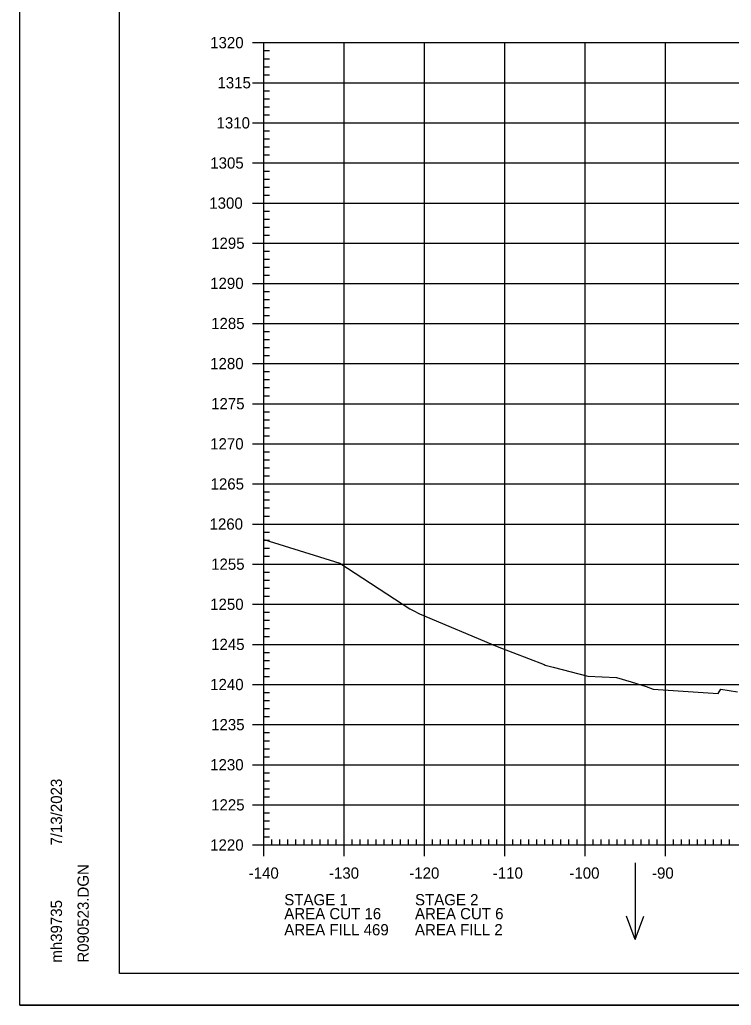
# Model space of a CAD drawing. Extents: x 1406028 to 1412453, y 321733 to 325986.
# Drawn here: x 1406419.5 to 1406508.1, y 324919.4 to 325042.2 of the extents above; entities that cross this region are included whole.
import ezdxf

# ---------------------------------------------------------------- set-up
doc = ezdxf.new("R2010")
doc.units = 0
for name, color, linetype in [('R_Axis', 7, 'Continuous'), ('R_Axis Annot', 7, 'Continuous'), ('R_Border', 7, 'Continuous'), ('R_Exist Surface', 7, 'Continuous'), ('R_Grid', 7, 'Continuous'), ('R_No Plot', 7, 'Continuous'), ('R_Water Annot', 7, 'Continuous')]:
    doc.layers.add(name, color=color, linetype=linetype)

msp = doc.modelspace()

# ---------------------------------------------------------------- linework, layer by layer
at = {"layer": 'R_Axis'}
for p, q in [((1406448.49, 325039.38), (1406451.29, 325039.38)), ((1406449.89, 324939.38), (1406449.89, 325039.38)), ((1406449.89, 325038.38), (1406450.59, 325038.38)), ((1406449.89, 325037.38), (1406450.59, 325037.38)), ((1406449.89, 325036.38), (1406450.59, 325036.38)), ((1406449.89, 325035.38), (1406450.59, 325035.38)), ((1406448.49, 325034.38), (1406451.29, 325034.38)), ((1406449.89, 325033.38), (1406450.59, 325033.38)), ((1406449.89, 325032.38), (1406450.59, 325032.38)), ((1406449.89, 325031.38), (1406450.59, 325031.38)), ((1406449.89, 325030.38), (1406450.59, 325030.38)), ((1406448.49, 325029.38), (1406451.29, 325029.38)), ((1406449.89, 325028.38), (1406450.59, 325028.38)), ((1406449.89, 325027.38), (1406450.59, 325027.38)), ((1406449.89, 325026.38), (1406450.59, 325026.38)), ((1406449.89, 325025.38), (1406450.59, 325025.38)), ((1406448.49, 325024.38), (1406451.29, 325024.38)), ((1406449.89, 325023.38), (1406450.59, 325023.38)), ((1406449.89, 325022.38), (1406450.59, 325022.38)), ((1406449.89, 325021.38), (1406450.59, 325021.38)), ((1406449.89, 325020.38), (1406450.59, 325020.38)), ((1406448.49, 325019.38), (1406451.29, 325019.38)), ((1406449.89, 325018.38), (1406450.59, 325018.38)), ((1406449.89, 325017.38), (1406450.59, 325017.38)), ((1406449.89, 325016.38), (1406450.59, 325016.38)), ((1406449.89, 325015.38), (1406450.59, 325015.38)), ((1406448.49, 325014.38), (1406451.29, 325014.38)), ((1406449.89, 325013.38), (1406450.59, 325013.38)), ((1406449.89, 325012.38), (1406450.59, 325012.38)), ((1406449.89, 325011.38), (1406450.59, 325011.38)), ((1406449.89, 325010.38), (1406450.59, 325010.38)), ((1406448.49, 325009.38), (1406451.29, 325009.38)), ((1406449.89, 325008.38), (1406450.59, 325008.38)), ((1406449.89, 325007.38), (1406450.59, 325007.38)), ((1406449.89, 325006.38), (1406450.59, 325006.38)), ((1406449.89, 325005.38), (1406450.59, 325005.38)), ((1406448.49, 325004.38), (1406451.29, 325004.38)), ((1406449.89, 325003.38), (1406450.59, 325003.38)), ((1406449.89, 325002.38), (1406450.59, 325002.38)), ((1406449.89, 325001.38), (1406450.59, 325001.38)), ((1406449.89, 325000.38), (1406450.59, 325000.38)), ((1406448.49, 324999.38), (1406451.29, 324999.38)), ((1406449.89, 324998.38), (1406450.59, 324998.38)), ((1406449.89, 324997.38), (1406450.59, 324997.38)), ((1406449.89, 324996.38), (1406450.59, 324996.38)), ((1406449.89, 324995.38), (1406450.59, 324995.38)), ((1406448.49, 324994.38), (1406451.29, 324994.38)), ((1406449.89, 324993.38), (1406450.59, 324993.38)), ((1406449.89, 324992.38), (1406450.59, 324992.38)), ((1406449.89, 324991.38), (1406450.59, 324991.38)), ((1406449.89, 324990.38), (1406450.59, 324990.38)), ((1406448.49, 324989.38), (1406451.29, 324989.38)), ((1406449.89, 324988.38), (1406450.59, 324988.38)), ((1406449.89, 324987.38), (1406450.59, 324987.38)), ((1406449.89, 324986.38), (1406450.59, 324986.38)), ((1406448.49, 324984.38), (1406451.29, 324984.38)), ((1406449.89, 324985.38), (1406450.59, 324985.38)), ((1406449.89, 324983.38), (1406450.59, 324983.38)), ((1406449.89, 324982.38), (1406450.59, 324982.38)), ((1406449.89, 324981.38), (1406450.59, 324981.38)), ((1406448.49, 324979.38), (1406451.29, 324979.38)), ((1406449.89, 324980.38), (1406450.59, 324980.38)), ((1406449.89, 324978.38), (1406450.59, 324978.38)), ((1406449.89, 324977.38), (1406450.59, 324977.38)), ((1406449.89, 324976.38), (1406450.59, 324976.38)), ((1406448.49, 324974.38), (1406451.29, 324974.38)), ((1406449.89, 324975.38), (1406450.59, 324975.38)), ((1406449.89, 324973.38), (1406450.59, 324973.38)), ((1406449.89, 324972.38), (1406450.59, 324972.38)), ((1406449.89, 324971.38), (1406450.59, 324971.38)), ((1406449.89, 324970.38), (1406450.59, 324970.38)), ((1406448.49, 324969.38), (1406451.29, 324969.38)), ((1406449.89, 324968.38), (1406450.59, 324968.38)), ((1406449.89, 324967.38), (1406450.59, 324967.38)), ((1406449.89, 324966.38), (1406450.59, 324966.38)), ((1406449.89, 324965.38), (1406450.59, 324965.38)), ((1406448.49, 324964.38), (1406451.29, 324964.38)), ((1406449.89, 324963.38), (1406450.59, 324963.38)), ((1406449.89, 324962.38), (1406450.59, 324962.38)), ((1406449.89, 324961.38), (1406450.59, 324961.38)), ((1406449.89, 324960.38), (1406450.59, 324960.38)), ((1406448.49, 324959.38), (1406451.29, 324959.38)), ((1406449.89, 324958.38), (1406450.59, 324958.38)), ((1406449.89, 324957.38), (1406450.59, 324957.38)), ((1406449.89, 324956.38), (1406450.59, 324956.38)), ((1406449.89, 324955.38), (1406450.59, 324955.38)), ((1406448.49, 324954.38), (1406451.29, 324954.38)), ((1406449.89, 324953.38), (1406450.59, 324953.38)), ((1406449.89, 324952.38), (1406450.59, 324952.38)), ((1406449.89, 324951.38), (1406450.59, 324951.38)), ((1406449.89, 324950.38), (1406450.59, 324950.38)), ((1406448.49, 324949.38), (1406451.29, 324949.38)), ((1406449.89, 324948.38), (1406450.59, 324948.38)), ((1406449.89, 324947.38), (1406450.59, 324947.38)), ((1406449.89, 324946.38), (1406450.59, 324946.38)), ((1406449.89, 324945.38), (1406450.59, 324945.38)), ((1406448.49, 324944.38), (1406451.29, 324944.38)), ((1406449.89, 324943.38), (1406450.59, 324943.38)), ((1406449.89, 324942.38), (1406450.59, 324942.38)), ((1406449.89, 324941.38), (1406450.59, 324941.38)), ((1406449.89, 324937.98), (1406449.89, 324940.78)), ((1406449.89, 324940.38), (1406450.59, 324940.38)), ((1406450.89, 324939.38), (1406450.89, 324940.08)), ((1406451.89, 324939.38), (1406451.89, 324940.08)), ((1406452.89, 324939.38), (1406452.89, 324940.08)), ((1406453.89, 324939.38), (1406453.89, 324940.08)), ((1406454.89, 324939.38), (1406454.89, 324940.08)), ((1406455.89, 324939.38), (1406455.89, 324940.08)), ((1406456.89, 324939.38), (1406456.89, 324940.08)), ((1406457.89, 324939.38), (1406457.89, 324940.08)), ((1406458.89, 324939.38), (1406458.89, 324940.08)), ((1406459.89, 324937.98), (1406459.89, 324940.78)), ((1406460.89, 324939.38), (1406460.89, 324940.08)), ((1406461.89, 324939.38), (1406461.89, 324940.08)), ((1406462.89, 324939.38), (1406462.89, 324940.08)), ((1406463.89, 324939.38), (1406463.89, 324940.08)), ((1406464.89, 324939.38), (1406464.89, 324940.08)), ((1406465.89, 324939.38), (1406465.89, 324940.08)), ((1406466.89, 324939.38), (1406466.89, 324940.08)), ((1406467.89, 324939.38), (1406467.89, 324940.08)), ((1406468.89, 324939.38), (1406468.89, 324940.08)), ((1406469.89, 324937.98), (1406469.89, 324940.78)), ((1406470.89, 324939.38), (1406470.89, 324940.08)), ((1406471.89, 324939.38), (1406471.89, 324940.08)), ((1406472.89, 324939.38), (1406472.89, 324940.08)), ((1406473.89, 324939.38), (1406473.89, 324940.08)), ((1406474.89, 324939.38), (1406474.89, 324940.08)), ((1406475.89, 324939.38), (1406475.89, 324940.08)), ((1406476.89, 324939.38), (1406476.89, 324940.08)), ((1406477.89, 324939.38), (1406477.89, 324940.08)), ((1406478.89, 324939.38), (1406478.89, 324940.08)), ((1406479.89, 324937.98), (1406479.89, 324940.78)), ((1406480.89, 324939.38), (1406480.89, 324940.08)), ((1406481.89, 324939.38), (1406481.89, 324940.08)), ((1406482.89, 324939.38), (1406482.89, 324940.08)), ((1406483.89, 324939.38), (1406483.89, 324940.08)), ((1406484.89, 324939.38), (1406484.89, 324940.08)), ((1406485.89, 324939.38), (1406485.89, 324940.08)), ((1406486.89, 324939.38), (1406486.89, 324940.08)), ((1406487.89, 324939.38), (1406487.89, 324940.08)), ((1406488.89, 324939.38), (1406488.89, 324940.08)), ((1406489.89, 324937.98), (1406489.89, 324940.78)), ((1406490.89, 324939.38), (1406490.89, 324940.08)), ((1406491.89, 324939.38), (1406491.89, 324940.08)), ((1406492.89, 324939.38), (1406492.89, 324940.08)), ((1406493.89, 324939.38), (1406493.89, 324940.08)), ((1406494.89, 324939.38), (1406494.89, 324940.08)), ((1406495.89, 324939.38), (1406495.89, 324940.08)), ((1406496.89, 324939.38), (1406496.89, 324940.08)), ((1406497.89, 324939.38), (1406497.89, 324940.08)), ((1406498.89, 324939.38), (1406498.89, 324940.08)), ((1406499.89, 324937.98), (1406499.89, 324940.78)), ((1406500.89, 324939.38), (1406500.89, 324940.08)), ((1406501.89, 324939.38), (1406501.89, 324940.08)), ((1406502.89, 324939.38), (1406502.89, 324940.08)), ((1406503.89, 324939.38), (1406503.89, 324940.08)), ((1406504.89, 324939.38), (1406504.89, 324940.08)), ((1406505.89, 324939.38), (1406505.89, 324940.08)), ((1406506.89, 324939.38), (1406506.89, 324940.08)), ((1406507.89, 324939.38), (1406507.89, 324940.08)), ((1406448.49, 324939.38), (1406451.29, 324939.38)), ((1406449.89, 324939.38), (1406729.89, 324939.38))]:
    msp.add_line(p, q, dxfattribs=at)
at = {"layer": 'R_Border'}
for p, q in [((1406431.89, 324923.38), (1406431.89, 325128.84)), ((1406431.89, 324923.38), (1406431.89, 324923.38)), ((1406748.07, 324923.38), (1406431.89, 324923.38))]:
    msp.add_line(p, q, dxfattribs=at)
at = {"layer": 'R_Exist Surface'}
msp.add_lwpolyline([(1406449.89, 324977.47), (1406459.37, 324974.52), (1406468.07, 324968.81), (1406468.47, 324968.59), (1406469.28, 324968.2), (1406478.96, 324964.13), (1406484.78, 324961.88), (1406484.93, 324961.79), (1406485.94, 324961.55), (1406490.24, 324960.4), (1406493.81, 324960.24), (1406495.65, 324959.7), (1406497.5, 324959.12), (1406498.38, 324958.79), (1406500.24, 324958.66), (1406506.48, 324958.26), (1406506.79, 324958.79), (1406508.89, 324958.46)], dxfattribs=at)
at = {"layer": 'R_Grid'}
for p, q in [((1406449.89, 325039.38), (1406729.89, 325039.38)), ((1406449.89, 324939.38), (1406449.89, 325039.38)), ((1406459.89, 324939.38), (1406459.89, 325039.38)), ((1406469.89, 324939.38), (1406469.89, 325039.38)), ((1406479.89, 324939.38), (1406479.89, 325039.38)), ((1406489.89, 324939.38), (1406489.89, 325039.38)), ((1406499.89, 324939.38), (1406499.89, 325039.38)), ((1406449.89, 325034.38), (1406729.89, 325034.38)), ((1406449.89, 325029.38), (1406729.89, 325029.38)), ((1406449.89, 325024.38), (1406729.89, 325024.38)), ((1406449.89, 325019.38), (1406729.89, 325019.38)), ((1406449.89, 325014.38), (1406729.89, 325014.38)), ((1406449.89, 325009.38), (1406729.89, 325009.38)), ((1406449.89, 325004.38), (1406729.89, 325004.38)), ((1406449.89, 324999.38), (1406729.89, 324999.38)), ((1406449.89, 324994.38), (1406729.89, 324994.38)), ((1406449.89, 324989.38), (1406729.89, 324989.38)), ((1406449.89, 324984.38), (1406729.89, 324984.38)), ((1406449.89, 324979.38), (1406729.89, 324979.38)), ((1406449.89, 324974.38), (1406729.89, 324974.38)), ((1406449.89, 324969.38), (1406729.89, 324969.38)), ((1406449.89, 324964.38), (1406729.89, 324964.38)), ((1406449.89, 324959.38), (1406729.89, 324959.38)), ((1406449.89, 324954.38), (1406729.89, 324954.38)), ((1406449.89, 324949.38), (1406729.89, 324949.38)), ((1406449.89, 324944.38), (1406729.89, 324944.38)), ((1406449.89, 324939.38), (1406729.89, 324939.38))]:
    msp.add_line(p, q, dxfattribs=at)
at = {"layer": 'R_No Plot'}
msp.add_line((1406419.49, 324919.4), (1406752.82, 324919.4), dxfattribs=at)
for points in [[(1406419.48, 325132.74), (1406752.82, 325132.74), (1406752.82, 324919.4), (1406419.48, 324919.4)], [(1406665.81, 325128.84), (1406685.43, 325128.84), (1406685.43, 325118.96), (1406701.54, 325118.96), (1406724.74, 325118.96), (1406724.74, 325094.63), (1406748.07, 325094.63), (1406748.07, 324923.38), (1406431.89, 324923.38), (1406431.89, 325128.84)]]:
    msp.add_lwpolyline(points, close=True, dxfattribs=at)
at = {"layer": 'R_Water Annot'}
for p, q in [((1406496.14, 324937.16), (1406496.14, 324927.59)), ((1406496.14, 324927.59), (1406495.07, 324930.52)), ((1406496.14, 324927.59), (1406497.2, 324930.52))]:
    msp.add_line(p, q, dxfattribs=at)

# ---------------------------------------------------------------- texts
at = {"layer": 'R_Axis Annot'}
for s, p in [('1320', (1406443.2, 325038.68)), ('1315', (1406444.11, 325033.68)), ('1310', (1406443.99, 325028.68)), ('1305', (1406443.21, 325023.68)), ('1300', (1406443.09, 325018.68)), ('1295', (1406443.32, 325013.68)), ('1290', (1406443.2, 325008.68)), ('1285', (1406443.32, 325003.68)), ('1280', (1406443.2, 324998.68)), ('1275', (1406443.32, 324993.68)), ('1270', (1406443.2, 324988.68)), ('1265', (1406443.25, 324983.68)), ('1260', (1406443.13, 324978.68)), ('1255', (1406443.32, 324973.68)), ('1250', (1406443.2, 324968.68)), ('1245', (1406443.32, 324963.68)), ('1240', (1406443.2, 324958.68)), ('1235', (1406443.32, 324953.68)), ('1230', (1406443.2, 324948.68)), ('1225', (1406443.32, 324943.68)), ('1220', (1406443.2, 324938.68)), ('-140', (1406448, 324935.18)), ('-130', (1406458, 324935.18)), ('-120', (1406468, 324935.18)), ('-110', (1406478.4, 324935.18)), ('-100', (1406487.94, 324935.18)), ('-90', (1406498.23, 324935.18)), ('STAGE 1', (1406452.43, 324931.86)), ('STAGE 2', (1406468.71, 324931.86)), ('AREA CUT 16', (1406452.43, 324930.12)), ('AREA CUT 6', (1406468.71, 324930.12)), ('AREA FILL 469', (1406452.43, 324928.12)), ('AREA FILL 2', (1406468.71, 324928.12))]:
    msp.add_text(s, height=1.4, dxfattribs=at).set_placement(p)
at = {"layer": 'R_Border'}
for s, p in [('7/13/2023', (1406424.75, 324939.31)), ('R090523.DGN', (1406428.08, 324924.71)), ('mh39735', (1406424.75, 324924.71))]:
    msp.add_text(s, height=1.4, rotation=90, dxfattribs=at).set_placement(p)
at = {"layer": 'R_No Plot'}
for p in [(1406459.32, 324974.47), (1406468.42, 324968.54), (1406478.92, 324964.08), (1406484.89, 324961.74), (1406493.77, 324960.19), (1406498.34, 324958.74), (1406506.44, 324958.21)]:
    msp.add_text('+', height=0.1, dxfattribs=at).set_placement(p)

doc.saveas('drawing.dxf')
